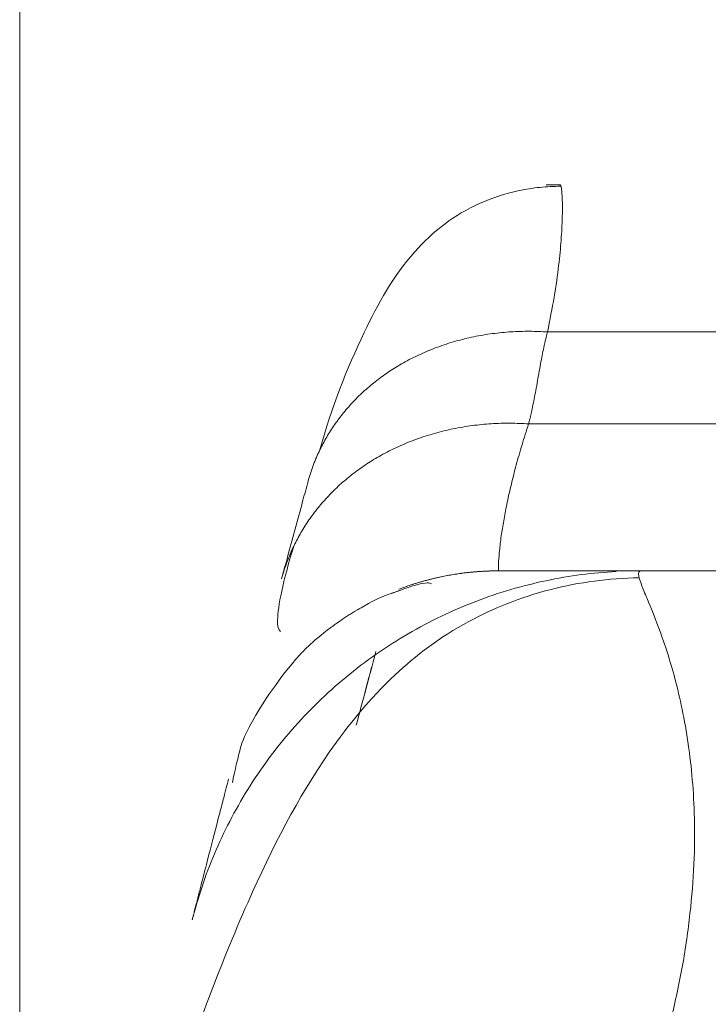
# Model space of a CAD drawing. Header units: millimetres. Extents: x -10 to 594, y 0 to 420.
# Tile 585 of 656: x 426.92 to 428.17, y 155.02 to 156.81. Entities that reach past the tile are written whole.
import ezdxf

# ---------------------------------------------------------------- set-up
doc = ezdxf.new("R2010")
doc.units = ezdxf.units.MM
doc.layers.add('1', color=7, linetype='Continuous', true_color=0xffffff)
doc.styles.add('Calibri', font='txt')
doc.dimstyles.get("Standard").update_dxf_attribs({"dimtxt": 0.18, "dimasz": 0.18, "dimexe": 0.18, "dimexo": 0.0625, "dimgap": 0.09, "dimtad": 0, "dimtih": 1, "dimtoh": 1, "dimdec": 4, "dimzin": 0, "dimdsep": 46, "dimtxsty": 'Standard', "dimcen": 0.09, "dimadec": 0, "dimazin": 0, "dimtfac": 1, "dimtdec": 4, "dimtofl": 0, "dimtmove": 0, "dimatfit": 3, "dimfxl": 0, "dimtolj": 1, "dimtzin": 0, "dimarcsym": 0})

# ---------------------------------------------------------------- blocks, each defined once
blk = doc.blocks.new('_U14')
at = {"layer": '1', "color": 18, "lineweight": 13}
for p, q in [((426.9166, 131.3436), (426.9166, 193.6581)), ((499.0131, 131.3436), (499.0131, 193.6581)), ((426.9166, 191.6581), (456.7384, 191.6581)), ((499.0131, 191.6581), (469.1913, 191.6581))]:
    blk.add_line(p, q, dxfattribs=at)
at = {"layer": '1', "color": 18}
for points in [[(426.9166, 191.6581), (430.4166, 192.5959), (430.4166, 190.7203)], [(499.0131, 191.6581), (495.5131, 190.7203), (495.5131, 192.5959)]]:
    blk.add_solid(points, dxfattribs=at)
at = {"layer": '1', "color": 18, "linetype": 'Continuous', "lineweight": 13, "char_height": 3.5, "attachment_point": 7, "line_spacing_factor": 1.399613, "style": 'Calibri'}
for s, insert in [('\\fCalibri|b0|i0;\\W1.0000;1.44', (458.4239, 188.6745)), ('\\fCalibri|b0|i0;\\W1.0000;DEFLATED TUBE WIDTH', (436.9404, 181.6648))]:
    blk.add_mtext(s, dxfattribs=dict(at, insert=insert))

msp = doc.modelspace()

# ---------------------------------------------------------------- linework, layer by layer
at = {"layer": '1', "color": 155, "linetype": 'Continuous', "lineweight": 18}
for p, q in [((427.9011, 156.5108), (427.8751, 156.5108)), ((427.901, 156.5108), (427.9022, 156.5084)), ((427.7883, 155.813), (427.7882, 155.8075)), ((427.7883, 155.813), (427.7882, 155.8075))]:
    msp.add_line(p, q, dxfattribs=at)
at = {"layer": '1', "color": 155, "linetype": 'Continuous', "lineweight": 13}
for p, q in [((429.2067, 156.2429), (427.8776, 156.2429)), ((429.2067, 156.2429), (427.8776, 156.2429)), ((427.8432, 156.0754), (429.133, 156.0754)), ((427.8432, 156.0754), (429.133, 156.0754))]:
    msp.add_line(p, q, dxfattribs=at)
at = {"layer": '1', "color": 155, "linetype": 'Continuous', "lineweight": 18}
for centre, major_axis, ratio, start_param, end_param in [((430.3399, 155.8075), (-8.0436, 0), 0.000043, 4.975987, 5.001166), ((430.3399, 155.8075), (-8.0436, 0), 0.000043, 4.975987, 5.001166), ((475.6802, 142.8163), (-49.8, 0), 1, 6.022323, 6.023884), ((475.6802, 142.8163), (-49.8, 0), 1, 6.022323, 6.023884)]:
    msp.add_ellipse(centre, major_axis=major_axis, ratio=ratio, start_param=start_param, end_param=end_param, dxfattribs=at)
for points, knots in [([(427.9021, 156.5083), (427.889, 156.5083), (427.8631, 156.507), (427.8108, 156.4987), (427.7482, 156.4774), (427.685, 156.4386), (427.6071, 156.3641), (427.5354, 156.2332), (427.4839, 156.1052), (427.4633, 156.0282)], [0, 0, 0, 0, 0.037802, 0.076286, 0.159128, 0.255307, 0.368534, 0.64959, 1, 1, 1, 1]), ([(427.9021, 156.5083), (427.889, 156.5083), (427.8631, 156.507), (427.8108, 156.4987), (427.7482, 156.4774), (427.685, 156.4386), (427.6071, 156.3641), (427.5354, 156.2332), (427.4839, 156.1052), (427.4633, 156.0282)], [0, 0, 0, 0, 0.037802, 0.076286, 0.159128, 0.255307, 0.368534, 0.64959, 1, 1, 1, 1]), ([(427.3935, 155.793), (427.3968, 155.805), (427.4045, 155.8338), (427.4175, 155.8817), (427.4305, 155.9297), (427.4383, 155.9584), (427.4416, 155.9704)], [0, 0, 0, 0, 0.208427, 0.500091, 0.791985, 1, 1, 1, 1]), ([(427.3935, 155.793), (427.3968, 155.805), (427.4045, 155.8338), (427.4175, 155.8817), (427.4305, 155.9297), (427.4383, 155.9584), (427.4416, 155.9704)], [0, 0, 0, 0, 0.208427, 0.500091, 0.791985, 1, 1, 1, 1]), ([(427.4157, 155.8528), (427.3957, 155.7876), (427.3829, 155.7247), (427.3871, 155.6997), (427.3916, 155.6968)], [0, 0, 0, 0, 0.70701, 1, 1, 1, 1]), ([(427.4157, 155.8528), (427.3957, 155.7876), (427.3829, 155.7247), (427.3871, 155.6997), (427.3916, 155.6968)], [0, 0, 0, 0, 0.70701, 1, 1, 1, 1]), ([(428.0492, 155.8078), (428.0477, 155.8076), (428.0445, 155.8071), (428.043, 155.8028), (428.0436, 155.798), (428.0444, 155.795), (428.0444, 155.795)], [0, 0, 0, 0, 0.306634, 0.639811, 0.999736, 1, 1, 1, 1]), ([(428.0492, 155.8078), (428.0477, 155.8076), (428.0445, 155.8071), (428.043, 155.8028), (428.0436, 155.798), (428.0444, 155.795), (428.0444, 155.795)], [0, 0, 0, 0, 0.306634, 0.639811, 0.999736, 1, 1, 1, 1]), ([(428.0444, 155.795), (428.0165, 155.7944), (427.9614, 155.7904), (427.848, 155.7681), (427.7151, 155.7125), (427.5844, 155.6122), (427.4512, 155.4487), (427.3198, 155.1937), (427.1774, 154.8075), (427.0869, 154.5127), (427.0429, 154.3478)], [0, 0, 0, 0, 0.0301, 0.0615, 0.133345, 0.223631, 0.336161, 0.52247, 0.745874, 1, 1, 1, 1]), ([(428.0444, 155.795), (428.0165, 155.7944), (427.9614, 155.7904), (427.848, 155.7681), (427.7151, 155.7125), (427.5844, 155.6122), (427.4512, 155.4487), (427.3198, 155.1937), (427.1774, 154.8075), (427.0869, 154.5127), (427.0429, 154.3478)], [0, 0, 0, 0, 0.0301, 0.0615, 0.133345, 0.223631, 0.336161, 0.52247, 0.745874, 1, 1, 1, 1]), ([(427.6662, 155.7838), (427.6661, 155.7846), (427.6627, 155.7861), (427.644, 155.7854), (427.5957, 155.767), (427.5715, 155.7592), (427.5314, 155.7366), (427.521, 155.7302), (427.5134, 155.7254), (427.5057, 155.7203), (427.4945, 155.7126), (427.4482, 155.6783), (427.3912, 155.6173), (427.3253, 155.5126), (427.3165, 155.4767), (427.3144, 155.4678), (427.3066, 155.4363), (427.3036, 155.4222), (427.3047, 155.4212)], [0, 0, 0, 0, 0.064462, 0.21669, 0.277324, 0.310723, 0.314829, 0.316425, 0.317846, 0.319248, 0.320791, 0.324734, 0.357069, 0.451156, 0.559488, 0.674005, 0.889649, 1, 1, 1, 1]), ([(427.6662, 155.7838), (427.6661, 155.7846), (427.6627, 155.7861), (427.6481, 155.7855), (427.6238, 155.7773), (427.6238, 155.7773)], [0, 0, 0, 0, 0.29745, 0.999881, 1, 1, 1, 1]), ([(427.6106, 155.7726), (427.6039, 155.7702), (427.5895, 155.765), (427.5715, 155.7592), (427.5314, 155.7366), (427.521, 155.7302), (427.5134, 155.7254), (427.5057, 155.7203), (427.4945, 155.7126), (427.4482, 155.6783), (427.3912, 155.6173), (427.3253, 155.5126), (427.3165, 155.4767), (427.3144, 155.4678), (427.3066, 155.4363), (427.3036, 155.4222), (427.3047, 155.4212)], [0, 0, 0, 0, 0.046715, 0.090771, 0.096188, 0.098293, 0.100168, 0.102017, 0.104053, 0.109254, 0.151907, 0.276017, 0.418918, 0.569978, 0.854436, 1, 1, 1, 1])]:
    msp.add_open_spline(points, degree=3, knots=knots, dxfattribs=at)
at = {"layer": '1', "color": 155, "linetype": 'Continuous', "lineweight": 13}
for points, degree, knots in [([(427.9022, 156.5084), (427.9026, 156.5065), (427.9036, 156.4994), (427.9048, 156.4807), (427.9047, 156.4504), (427.9029, 156.4128), (427.8982, 156.3642), (427.8907, 156.309), (427.8819, 156.2645), (427.8776, 156.2429)], 3, [0, 0, 0, 0, 0.11787, 0.27915, 0.413279, 0.567741, 0.707059, 0.857846, 1, 1, 1, 1]), ([(427.9022, 156.5084), (427.9026, 156.5065), (427.9036, 156.4994), (427.9048, 156.4807), (427.9047, 156.4504), (427.9029, 156.4128), (427.8982, 156.3642), (427.8907, 156.309), (427.8819, 156.2645), (427.8776, 156.2429)], 3, [0, 0, 0, 0, 0.11787, 0.27915, 0.413279, 0.567741, 0.707059, 0.857846, 1, 1, 1, 1]), ([(427.8432, 156.0754), (427.839, 156.0625), (427.8306, 156.0363), (427.8203, 155.9997), (427.8113, 155.9645), (427.8039, 155.9316), (427.7981, 155.9013), (427.7933, 155.8721), (427.7901, 155.8448), (427.7885, 155.8254), (427.7884, 155.8162), (427.7883, 155.8134), (427.7883, 155.813)], 3, [0, 0, 0, 0, 0.088249, 0.180149, 0.27575, 0.375099, 0.478234, 0.585192, 0.720991, 0.874373, 0.981125, 1, 1, 1, 1]), ([(427.8432, 156.0754), (427.839, 156.0625), (427.8306, 156.0363), (427.8203, 155.9997), (427.8113, 155.9645), (427.8039, 155.9316), (427.7981, 155.9013), (427.7933, 155.8721), (427.7901, 155.8448), (427.7885, 155.8254), (427.7884, 155.8162), (427.7883, 155.8134), (427.7883, 155.813)], 3, [0, 0, 0, 0, 0.088249, 0.180149, 0.27575, 0.375099, 0.478234, 0.585192, 0.720991, 0.874373, 0.981125, 1, 1, 1, 1]), ([(427.7882, 155.8075), (427.7882, 155.8075), (427.8092, 155.8075), (427.8278, 155.8076), (427.8642, 155.8076), (427.8941, 155.8077), (427.9414, 155.8077), (427.9595, 155.8077), (427.9845, 155.8078), (427.9935, 155.8078), (428.009, 155.8078), (428.0147, 155.8078), (428.0165, 155.8078), (428.0236, 155.8078), (428.037, 155.8078), (428.0388, 155.8078), (428.0491, 155.8078), (428.0492, 155.8078)], 2, [0, 0, 0, 0.250027, 0.250027, 0.500054, 0.500054, 0.750081, 0.750081, 0.875094, 0.875094, 0.937601, 0.953227, 0.961041, 0.968854, 0.976667, 0.984481, 0.984481, 1, 1, 1]), ([(428.0444, 155.795), (428.0452, 155.7915), (428.0488, 155.7813), (428.0606, 155.7525), (428.0834, 155.6979), (428.1125, 155.6077), (428.1364, 155.4918), (428.1466, 155.3717), (428.1447, 155.2636), (428.1368, 155.173), (428.1229, 155.0781), (428.1072, 155.0102), (428.0995, 154.9766)], 3, [0, 0, 0, 0, 0.057242, 0.140075, 0.281632, 0.424342, 0.573821, 0.710428, 0.785345, 0.858506, 0.930016, 1, 1, 1, 1]), ([(428.0444, 155.795), (428.0452, 155.7915), (428.0488, 155.7813), (428.0606, 155.7525), (428.0834, 155.6979), (428.1125, 155.6077), (428.1364, 155.4918), (428.1466, 155.3717), (428.1447, 155.2636), (428.1368, 155.173), (428.1229, 155.0781), (428.1072, 155.0102), (428.0995, 154.9766)], 3, [0, 0, 0, 0, 0.057242, 0.140075, 0.281632, 0.424342, 0.573821, 0.710428, 0.785345, 0.858506, 0.930016, 1, 1, 1, 1]), ([(427.5295, 155.5263), (427.5349, 155.5469), (427.5408, 155.5692), (427.5505, 155.6056), (427.5539, 155.6184), (427.5574, 155.6317)], 3, [0, 0, 0, 0, 0.657971, 0.657971, 1, 1, 1, 1]), ([(427.5295, 155.5263), (427.5349, 155.5469), (427.5408, 155.5692), (427.5505, 155.6056), (427.5539, 155.6184), (427.5574, 155.6317)], 3, [0, 0, 0, 0, 0.657971, 0.657971, 1, 1, 1, 1]), ([(427.2308, 155.1719), (427.2309, 155.1722), (427.231, 155.1727), (427.2319, 155.1764), (427.2335, 155.1826), (427.2358, 155.1914), (427.2381, 155.2005), (427.2396, 155.2062), (427.2403, 155.209), (427.243, 155.2198), (427.2489, 155.2424), (427.2618, 155.2928), (427.2752, 155.3447), (427.2858, 155.3854), (427.2919, 155.409), (427.296, 155.4246), (427.2966, 155.4267), (427.2969, 155.4278)], 3, [0, 0, 0, 0, 0.004556, 0.009779, 0.015682, 0.023582, 0.031471, 0.039313, 0.047128, 0.062757, 0.125271, 0.250295, 0.50029, 0.629607, 0.750187, 0.878171, 1, 1, 1, 1]), ([(427.2308, 155.1719), (427.2309, 155.1722), (427.231, 155.1727), (427.2319, 155.1764), (427.2335, 155.1826), (427.2358, 155.1914), (427.2381, 155.2005), (427.2396, 155.2062), (427.2403, 155.209), (427.243, 155.2198), (427.2489, 155.2424), (427.2618, 155.2928), (427.2752, 155.3447), (427.2858, 155.3854), (427.2919, 155.409), (427.296, 155.4246), (427.2966, 155.4267), (427.2969, 155.4278)], 3, [0, 0, 0, 0, 0.004556, 0.009779, 0.015682, 0.023582, 0.031471, 0.039313, 0.047128, 0.062757, 0.125271, 0.250295, 0.50029, 0.629607, 0.750187, 0.878171, 1, 1, 1, 1])]:
    msp.add_open_spline(points, degree=degree, knots=knots, dxfattribs=at)
for points, weights in [([(427.4633, 156.0283), (427.5773, 156.2634), (427.8776, 156.2429)], [0.952636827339, 0.810594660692, 1]), ([(427.4633, 156.0283), (427.5773, 156.2634), (427.8776, 156.2429)], [0.952636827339, 0.810594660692, 1]), ([(427.4176, 155.8566), (427.5362, 156.096), (427.8432, 156.0754)], [0.949850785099, 0.811469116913, 1]), ([(427.4176, 155.8566), (427.5362, 156.096), (427.8432, 156.0754)], [0.949850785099, 0.811469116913, 1]), ([(427.2308, 155.1719), (427.3839, 155.7722), (428.0025, 155.8065)], [1, 0.799053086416, 0.982040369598]), ([(427.2308, 155.1719), (427.3839, 155.7722), (428.0025, 155.8065)], [1, 0.799053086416, 0.982040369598]), ([(427.6066, 155.7739), (427.6943, 155.8075), (427.7882, 155.8075)], [0.915026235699, 0.940620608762, 1]), ([(427.6123, 155.776), (427.6974, 155.8075), (427.7882, 155.8075)], [0.91667360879, 0.942492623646, 1])]:
    msp.add_rational_spline(points, weights, degree=2, dxfattribs=at)
msp.add_open_spline([(427.8776, 156.2429), (427.87, 156.2148), (427.8506, 156.1029), (427.8432, 156.0754)], degree=2, dxfattribs=at)
msp.add_open_spline([(427.8776, 156.2429), (427.87, 156.2148), (427.8506, 156.1029), (427.8432, 156.0754)], degree=2, dxfattribs=at)
at = {"layer": '1', "color": 155, "linetype": 'Continuous', "lineweight": 18}
for points, weights in [([(427.4416, 155.9704), (427.4497, 156.0003), (427.4633, 156.0283)], [1, 0.972934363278, 0.952636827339]), ([(427.4416, 155.9704), (427.4497, 156.0003), (427.4633, 156.0283)], [1, 0.972934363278, 0.952636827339]), ([(427.3935, 155.793), (427.4024, 155.8259), (427.4176, 155.8566)], [1, 0.97107888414, 0.949850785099]), ([(427.3935, 155.793), (427.4024, 155.8259), (427.4176, 155.8566)], [1, 0.97107888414, 0.949850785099])]:
    msp.add_rational_spline(points, weights, degree=2, dxfattribs=at)

# ---------------------------------------------------------------- dimensions: what is measured, and where the dimension line sits
at = {"layer": '1', "color": 18, "linetype": 'Continuous', "lineweight": 13}
dim = msp.add_linear_dim(base=(426.9166, 191.6581), p1=(499.0131, 131.3436), p2=(426.9166, 131.3436), text=' <> \\P\\fCalibri|b0|i0;\\C18;{\\H1.00x;\\fCalibri|b0|i0;DEFLATED TUBE WIDTH\\fCalibri|b0|i0;}\\C18;', dimstyle='Standard', override={"dimtxt": 3.5, "dimasz": 3.5, "dimexe": 2, "dimexo": 0, "dimgap": 1.5, "dimtih": 0, "dimtoh": 0, "dimdec": 2, "dimlfac": 0.02, "dimdsep": 46, "dimlunit": 2, "dimtxsty": 'Calibri', "dimsah": 1, "dimse1": 0, "dimse2": 0, "dimsd1": 0, "dimsd2": 0, "dimclrd": 18, "dimclre": 18, "dimclrt": 18, "dimtol": 0, "dimtm": -0.1, "dimtfac": 1, "dimtdec": 2, "dimtofl": 1, "dimtmove": 0, "dimlwd": 13, "dimlwe": 13}, dxfattribs=at)
dim.commit()
dim.dimension.update_dxf_attribs({"geometry": '_U14', "text_midpoint": (462.9649, 191.6581), "dimtype": 160})

doc.saveas('drawing.dxf')
